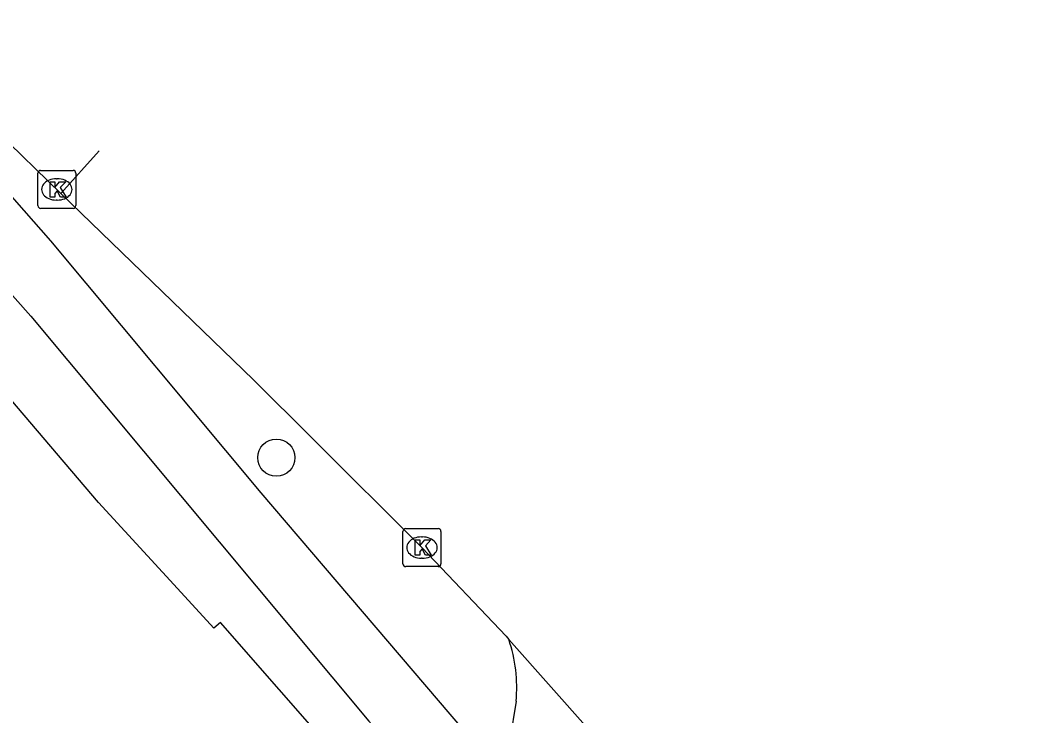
# Model space of a CAD drawing. Extents: x 159961 to 160856, y 382704 to 383353.
# Drawn here: x 160688.02 to 160714.69, y 383092.5 to 383110.79 of the extents above; entities that cross this region are included whole.
import ezdxf

# ---------------------------------------------------------------- set-up
doc = ezdxf.new("R2010")
doc.units = 0
for name, color, linetype in [('IMGEO_Boom', 7, 'Continuous'), ('IMGEO_Fietspad_gesloten', 7, 'Continuous'), ('IMGEO_Kolk', 7, 'Continuous'), ('IMGEO_Parkeervlak_open', 7, 'Continuous'), ('IMGEO_Rijbaan_lokaal_gesloten', 7, 'Continuous'), ('IMGEO_Voetpad_open', 7, 'Continuous')]:
    doc.layers.add(name, color=color, linetype=linetype)

msp = doc.modelspace()

# ---------------------------------------------------------------- linework, layer by layer
at = {"layer": 'IMGEO_Boom'}
msp.add_circle((160694.759, 383099.291), 0.489, dxfattribs=at)
at = {"layer": 'IMGEO_Fietspad_gesloten'}
for points in [[(160683.967, 383110.175), (160686.696, 383107.388), (160688.818, 383104.989), (160694.352, 383098.361), (160701.018, 383090.565), (160751.341, 383033.866), (160762.195, 383021.758)], [(160685.483, 383106.174), (160688.293, 383103.007), (160697.195, 383092.363), (160750.512, 383032.262), (160767.848, 383012.954), (160798.378, 382979.546), (160798.294, 382979.468), (160798.967, 382978.754)]]:
    msp.add_lwpolyline(points, dxfattribs=at)
at = {"layer": 'IMGEO_Kolk'}
for p, q in [((160688.48, 383105.919), (160688.48, 383106.771)), ((160688.555, 383106.845), (160689.407, 383106.845)), ((160688.968, 383106.625), (160688.993, 383106.625)), ((160689.481, 383106.771), (160689.481, 383105.919)), ((160688.991, 383106.065), (160688.966, 383106.065)), ((160689.407, 383105.845), (160688.555, 383105.845)), ((160698.089, 383096.499), (160698.089, 383097.351)), ((160698.164, 383097.425), (160699.016, 383097.425)), ((160699.09, 383097.351), (160699.09, 383096.499)), ((160698.577, 383097.205), (160698.602, 383097.205)), ((160698.6, 383096.645), (160698.575, 383096.645)), ((160699.016, 383096.425), (160698.164, 383096.425))]:
    msp.add_line(p, q, dxfattribs=at)
for points in [[(160688.48, 383105.919), (160688.48, 383106.771)], [(160688.555, 383106.845), (160689.407, 383106.845)], [(160689.481, 383106.771), (160689.481, 383105.919)], [(160688.801, 383106.545), (160688.924, 383106.545), (160688.924, 383106.394), (160689.054, 383106.545), (160689.218, 383106.545), (160689.072, 383106.394), (160689.225, 383106.145), (160689.073, 383106.145), (160688.988, 383106.309), (160688.924, 383106.242), (160688.924, 383106.145), (160688.801, 383106.145), (160688.801, 383106.545)], [(160689.407, 383105.845), (160688.555, 383105.845)], [(160698.089, 383096.499), (160698.089, 383097.351)], [(160698.164, 383097.425), (160699.016, 383097.425)], [(160699.09, 383097.351), (160699.09, 383096.499)], [(160698.41, 383097.125), (160698.533, 383097.125), (160698.533, 383096.974), (160698.663, 383097.125), (160698.827, 383097.125), (160698.681, 383096.974), (160698.834, 383096.725), (160698.682, 383096.725), (160698.597, 383096.889), (160698.533, 383096.822), (160698.533, 383096.725), (160698.41, 383096.725), (160698.41, 383097.125)], [(160699.016, 383096.425), (160698.164, 383096.425)]]:
    msp.add_lwpolyline(points, dxfattribs=at)
for centre, start, end in [((160688.557, 383106.769), 91.552, 178.448), ((160688.557, 383106.769), 91.552, 178.448), ((160689.405, 383106.769), 1.552, 88.448), ((160689.405, 383106.769), 1.552, 88.448), ((160688.557, 383105.921), 181.552, 268.448), ((160688.557, 383105.921), 181.552, 268.448), ((160689.405, 383105.921), 271.552, 358.448), ((160689.405, 383105.921), 271.552, 358.448), ((160698.166, 383097.349), 91.552, 178.448), ((160698.166, 383097.349), 91.552, 178.448), ((160699.014, 383097.349), 1.552, 88.448), ((160699.014, 383097.349), 1.552, 88.448), ((160698.166, 383096.501), 181.552, 268.448), ((160698.166, 383096.501), 181.552, 268.448), ((160699.014, 383096.501), 271.552, 358.448), ((160699.014, 383096.501), 271.552, 358.448)]:
    msp.add_arc(centre, 0.0765, start, end, dxfattribs=at)
for centre, major_axis, ratio, start_param, end_param in [((160688.967, 383106.345), (-0.387, 0.002), 0.722429, 4.712389, 7.853982), ((160688.992, 383106.345), (-0.39, 0.002), 0.717154, 1.570796, 4.712389), ((160698.576, 383096.925), (-0.387, 0.002), 0.722429, 4.712389, 7.853982), ((160698.601, 383096.925), (-0.39, 0.002), 0.717154, 1.570796, 4.712389)]:
    msp.add_ellipse(centre, major_axis=major_axis, ratio=ratio, start_param=start_param, end_param=end_param, dxfattribs=at)
at = {"layer": 'IMGEO_Parkeervlak_open'}
msp.add_lwpolyline([(160701.069, 383092.882), (160700.906, 383091.869)], dxfattribs=at)
msp.add_arc((160697.111, 383093.237), 3.974, 354.8783, 18.7046, dxfattribs=at)
at = {"layer": 'IMGEO_Rijbaan_lokaal_gesloten'}
for points in [[(160684.6, 383110.794), (160687.38, 383107.889), (160689.088, 383106.239)], [(160689.088, 383106.239), (160690.092, 383107.358)], [(160689.088, 383106.239), (160694.16, 383101.338), (160695.704, 383099.8), (160698.59, 383096.925), (160700.804, 383094.591), (160700.875, 383094.511)], [(160700.875, 383094.511), (160712.709, 383081.187)]]:
    msp.add_lwpolyline(points, dxfattribs=at)
at = {"layer": 'IMGEO_Voetpad_open'}
msp.add_lwpolyline([(160790.193, 382984.786), (160790.273, 382985.751), (160777.189, 383000), (160752.695, 383027.147), (160693.284, 383094.955), (160693.113, 383094.806), (160692.06, 383095.951), (160690.078, 383098.106), (160682.942, 383106.472)], dxfattribs=at)

doc.saveas('drawing.dxf')
